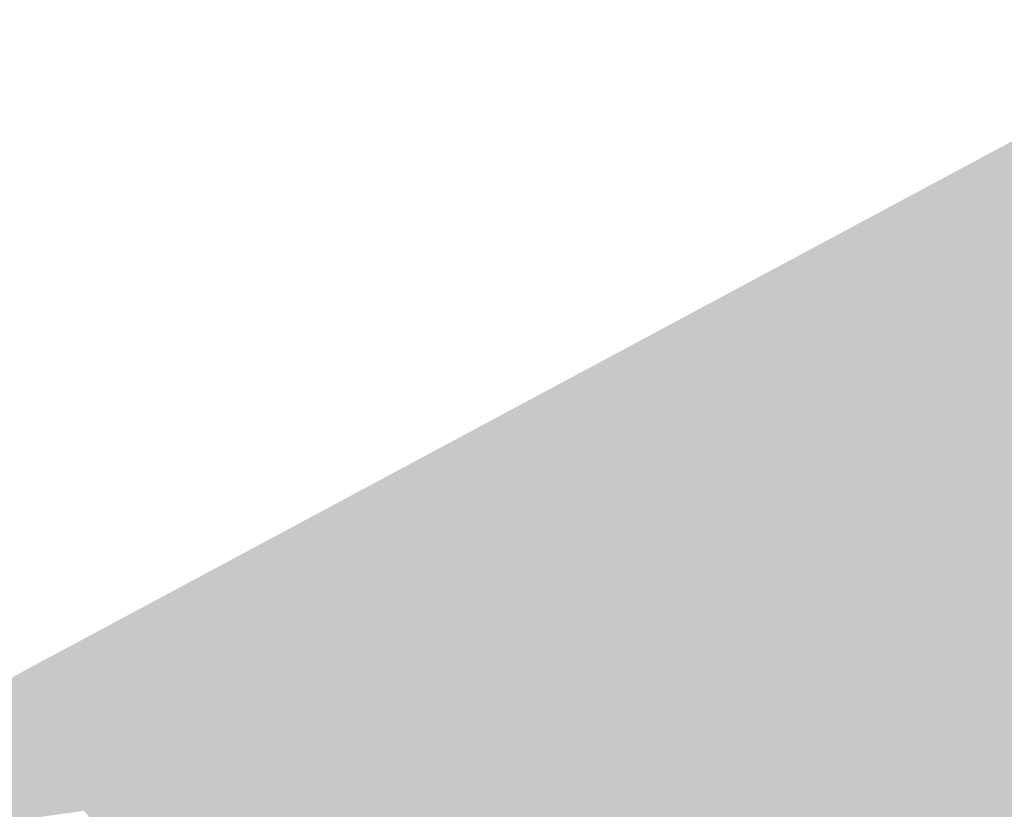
# Model space of a CAD drawing. Header units: metres. Extents: x 164696 to 183842, y 382615 to 387356.
# Tile 564 of 656: x 182670.33 to 182672.38, y 386629.03 to 386630.67. Entities that reach past the tile are written whole.
import ezdxf

# ---------------------------------------------------------------- set-up
doc = ezdxf.new("R2010")
doc.units = ezdxf.units.M
doc.layers.add('C3D-SURFACE_TINSURFACE', color=7, linetype='Continuous')

msp = doc.modelspace()

# ---------------------------------------------------------------- linework, layer by layer
at = {"layer": 'C3D-SURFACE_TINSURFACE', "color": 11, "linetype": 'Continuous', "lineweight": -3, "true_color": 0xff8585}
for points in [[(182671.1384, 386629.7027), (182672.8697, 386630.6712), (182669.5583, 386628.8965)], [(182671.1384, 386629.7027), (182672.1389, 386629.9368), (182672.8697, 386630.6712)], [(182672.8697, 386630.6712), (182672.1389, 386629.9368), (182672.1762, 386629.957)], [(182672.8697, 386630.6712), (182672.1762, 386629.957), (182672.2135, 386629.9784)], [(182672.8697, 386630.6712), (182672.2135, 386629.9784), (182672.2507, 386629.9986)], [(182672.8697, 386630.6712), (182672.2507, 386629.9986), (182672.288, 386630.0188)], [(182672.8697, 386630.6712), (182672.288, 386630.0188), (182672.3253, 386630.039)], [(182672.8697, 386630.6712), (182672.3253, 386630.039), (182672.3625, 386630.0593)], [(182672.3998, 386630.0795), (182672.8697, 386630.6712), (182672.3625, 386630.0593)], [(182672.3336, 386629.6115), (182672.4743, 386630.12), (182672.437, 386630.0997)], [(182672.3336, 386629.6115), (182672.418, 386629.507), (182672.4743, 386630.12)], [(182672.3336, 386629.6115), (182672.437, 386630.0997), (182672.3998, 386630.0795)], [(182672.3336, 386629.6115), (182672.3998, 386630.0795), (182672.3625, 386630.0593)], [(182672.3336, 386629.6115), (182672.3625, 386630.0593), (182672.3253, 386630.039)], [(182672.3336, 386629.6115), (182672.3253, 386630.039), (182672.288, 386630.0188)], [(182672.3336, 386629.6115), (182672.288, 386630.0188), (182672.2507, 386629.9986)], [(182672.3336, 386629.6115), (182672.2507, 386629.9986), (182672.2135, 386629.9784)], [(182672.3336, 386629.6115), (182672.2135, 386629.9784), (182672.1762, 386629.957)], [(182672.3336, 386629.6115), (182672.1762, 386629.957), (182672.1389, 386629.9368)], [(182671.1384, 386629.7027), (182672.1017, 386629.9166), (182672.1389, 386629.9368)], [(182672.3336, 386629.6115), (182672.1389, 386629.9368), (182672.1017, 386629.9166)], [(182671.1384, 386629.7027), (182672.0644, 386629.8963), (182672.1017, 386629.9166)], [(182672.3336, 386629.6115), (182672.1017, 386629.9166), (182672.0644, 386629.8963)], [(182671.1384, 386629.7027), (182672.0272, 386629.8761), (182672.0644, 386629.8963)], [(182672.3336, 386629.6115), (182672.0644, 386629.8963), (182672.0272, 386629.8761)], [(182671.1384, 386629.7027), (182671.9899, 386629.8559), (182672.0272, 386629.8761)], [(182672.3336, 386629.6115), (182672.0272, 386629.8761), (182671.9899, 386629.8559)], [(182671.1384, 386629.7027), (182671.9526, 386629.8356), (182671.9899, 386629.8559)], [(182672.3336, 386629.6115), (182671.9899, 386629.8559), (182671.9526, 386629.8356)], [(182671.1384, 386629.7027), (182671.9153, 386629.8154), (182671.9526, 386629.8356)], [(182672.3336, 386629.6115), (182671.9526, 386629.8356), (182671.9153, 386629.8154)], [(182671.1384, 386629.7027), (182671.8781, 386629.7952), (182671.9153, 386629.8154)], [(182672.3336, 386629.6115), (182671.9153, 386629.8154), (182671.8781, 386629.7952)], [(182671.1384, 386629.7027), (182671.8408, 386629.775), (182671.8781, 386629.7952)], [(182672.3336, 386629.6115), (182671.8781, 386629.7952), (182671.8408, 386629.775)], [(182671.1384, 386629.7027), (182671.8036, 386629.7536), (182671.8408, 386629.775)], [(182672.3435, 386629.589), (182671.8408, 386629.775), (182671.8036, 386629.7536)], [(182672.3435, 386629.589), (182672.3336, 386629.6115), (182671.8408, 386629.775)], [(182671.1384, 386629.7027), (182671.7663, 386629.7334), (182671.8036, 386629.7536)], [(182672.3533, 386629.5665), (182671.8036, 386629.7536), (182671.7663, 386629.7334)], [(182672.3533, 386629.5665), (182672.3435, 386629.589), (182671.8036, 386629.7536)], [(182671.1384, 386629.7027), (182671.7291, 386629.7132), (182671.7663, 386629.7334)], [(182672.3533, 386629.5665), (182671.7663, 386629.7334), (182671.7291, 386629.7132)], [(182671.1384, 386629.7027), (182669.5583, 386628.8965), (182670.4993, 386629.0422)], [(182671.1384, 386629.7027), (182670.4993, 386629.0422), (182670.5366, 386629.0625)], [(182671.1384, 386629.7027), (182670.5366, 386629.0625), (182670.5739, 386629.0827)], [(182671.1384, 386629.7027), (182670.5739, 386629.0827), (182670.6111, 386629.104)], [(182671.1384, 386629.7027), (182670.6111, 386629.104), (182670.6484, 386629.1243)], [(182671.1384, 386629.7027), (182670.6484, 386629.1243), (182670.6857, 386629.1445)], [(182671.1384, 386629.7027), (182670.6857, 386629.1445), (182670.723, 386629.1647)], [(182671.1384, 386629.7027), (182670.723, 386629.1647), (182670.7602, 386629.185)], [(182671.1384, 386629.7027), (182670.7602, 386629.185), (182670.7974, 386629.2052)], [(182671.1384, 386629.7027), (182670.7974, 386629.2052), (182670.8347, 386629.2254)], [(182671.1384, 386629.7027), (182670.8347, 386629.2254), (182670.872, 386629.2457)], [(182671.1384, 386629.7027), (182670.872, 386629.2457), (182670.9093, 386629.2659)], [(182671.1384, 386629.7027), (182670.9093, 386629.2659), (182670.9465, 386629.2861)], [(182671.1384, 386629.7027), (182670.9465, 386629.2861), (182670.9838, 386629.3063)], [(182671.1384, 386629.7027), (182670.9838, 386629.3063), (182671.021, 386629.3277)], [(182671.1384, 386629.7027), (182671.021, 386629.3277), (182671.0583, 386629.3479)], [(182671.1384, 386629.7027), (182671.0583, 386629.3479), (182671.0956, 386629.3681)], [(182671.1384, 386629.7027), (182671.0956, 386629.3681), (182671.1732, 386629.6516)], [(182671.1384, 386629.7027), (182671.6918, 386629.6929), (182671.7291, 386629.7132)], [(182671.1384, 386629.7027), (182671.1584, 386629.6794), (182671.5428, 386629.612)], [(182671.1384, 386629.7027), (182671.5428, 386629.612), (182671.58, 386629.6322)], [(182671.1384, 386629.7027), (182671.58, 386629.6322), (182671.6172, 386629.6525)], [(182671.1384, 386629.7027), (182671.6172, 386629.6525), (182671.6545, 386629.6727)], [(182671.1384, 386629.7027), (182671.6545, 386629.6727), (182671.6918, 386629.6929)], [(182671.1384, 386629.7027), (182671.1732, 386629.6516), (182671.1584, 386629.6794)], [(182671.5307, 386629.0284), (182671.7291, 386629.7132), (182671.6918, 386629.6929)], [(182671.5307, 386629.0284), (182672.3533, 386629.5665), (182671.7291, 386629.7132)], [(182671.5135, 386629.0568), (182671.6918, 386629.6929), (182671.6545, 386629.6727)], [(182671.5307, 386629.0284), (182671.6918, 386629.6929), (182671.5135, 386629.0568)], [(182671.1584, 386629.6794), (182671.1732, 386629.6516), (182671.4682, 386629.5715)], [(182671.1584, 386629.6794), (182671.4682, 386629.5715), (182671.5055, 386629.5918)], [(182671.1584, 386629.6794), (182671.5055, 386629.5918), (182671.5428, 386629.612)], [(182671.4791, 386629.1136), (182671.6545, 386629.6727), (182671.6172, 386629.6525)], [(182671.4791, 386629.1136), (182671.4963, 386629.0852), (182671.6545, 386629.6727)], [(182671.5135, 386629.0568), (182671.6545, 386629.6727), (182671.4963, 386629.0852)], [(182671.1881, 386629.6238), (182671.1732, 386629.6516), (182671.0956, 386629.3681)], [(182671.1732, 386629.6516), (182671.1881, 386629.6238), (182671.4309, 386629.5513)], [(182671.1732, 386629.6516), (182671.4309, 386629.5513), (182671.4682, 386629.5715)], [(182671.4619, 386629.142), (182671.6172, 386629.6525), (182671.58, 386629.6322)], [(182671.4619, 386629.142), (182671.4791, 386629.1136), (182671.6172, 386629.6525)], [(182671.1881, 386629.6238), (182671.0956, 386629.3681), (182671.1328, 386629.3884)], [(182671.1881, 386629.6238), (182671.1328, 386629.3884), (182671.2029, 386629.5959)], [(182671.1881, 386629.6238), (182671.2029, 386629.5959), (182671.4309, 386629.5513)], [(182671.4619, 386629.142), (182671.58, 386629.6322), (182671.5428, 386629.612)], [(182671.431, 386629.1835), (182671.5428, 386629.612), (182671.5055, 386629.5918)], [(182671.431, 386629.1835), (182671.4619, 386629.142), (182671.5428, 386629.612)], [(182672.418, 386629.507), (182672.3336, 386629.6115), (182672.3435, 386629.589)], [(182671.2029, 386629.5959), (182671.1328, 386629.3884), (182671.1701, 386629.4086)], [(182671.2196, 386629.56), (182671.2029, 386629.5959), (182671.1701, 386629.4086)], [(182671.2196, 386629.56), (182671.3937, 386629.53), (182671.2029, 386629.5959)], [(182671.2029, 386629.5959), (182671.3937, 386629.53), (182671.4309, 386629.5513)], [(182671.3902, 386629.2478), (182671.5055, 386629.5918), (182671.4682, 386629.5715)], [(182671.3902, 386629.2478), (182671.431, 386629.1835), (182671.5055, 386629.5918)], [(182672.418, 386629.507), (182672.3435, 386629.589), (182672.3533, 386629.5665)], [(182671.2196, 386629.56), (182671.1701, 386629.4086), (182671.2074, 386629.4288)], [(182671.2196, 386629.56), (182671.2074, 386629.4288), (182671.2546, 386629.4962)], [(182671.2196, 386629.56), (182671.2546, 386629.4962), (182671.3191, 386629.4895)], [(182671.2196, 386629.56), (182671.3191, 386629.4895), (182671.3564, 386629.5097)], [(182671.2196, 386629.56), (182671.3564, 386629.5097), (182671.3937, 386629.53)], [(182671.3902, 386629.2478), (182671.4682, 386629.5715), (182671.4309, 386629.5513)], [(182672.3533, 386629.5665), (182671.5307, 386629.0284), (182671.5479, 386629)], [(182672.3533, 386629.5665), (182671.5479, 386629), (182671.5678, 386628.9709)], [(182672.3533, 386629.5665), (182671.5678, 386628.9709), (182672.223, 386628.798)], [(182672.3533, 386629.5665), (182672.223, 386628.798), (182672.2603, 386628.8182)], [(182672.4509, 386629.4266), (182672.3533, 386629.5665), (182672.2603, 386628.8182)], [(182672.4509, 386629.4266), (182672.4396, 386629.451), (182672.3533, 386629.5665)], [(182672.4396, 386629.451), (182672.418, 386629.507), (182672.3533, 386629.5665)], [(182671.3494, 386629.312), (182671.4309, 386629.5513), (182671.3937, 386629.53)], [(182671.3902, 386629.2478), (182671.4309, 386629.5513), (182671.3494, 386629.312)], [(182671.3195, 386629.3715), (182671.3937, 386629.53), (182671.3564, 386629.5097)], [(182671.3353, 386629.3421), (182671.3937, 386629.53), (182671.3195, 386629.3715)], [(182671.3353, 386629.3421), (182671.3494, 386629.312), (182671.3937, 386629.53)], [(182671.2546, 386629.4962), (182671.2074, 386629.4288), (182671.2446, 386629.4491)], [(182671.2546, 386629.4962), (182671.2446, 386629.4491), (182671.2723, 386629.4598)], [(182671.2546, 386629.4962), (182671.2723, 386629.4598), (182671.2819, 386629.4693)], [(182671.2546, 386629.4962), (182671.2819, 386629.4693), (182671.3191, 386629.4895)], [(182671.3038, 386629.4009), (182671.3564, 386629.5097), (182671.3191, 386629.4895)], [(182671.3195, 386629.3715), (182671.3564, 386629.5097), (182671.3038, 386629.4009)], [(182671.288, 386629.4304), (182671.3191, 386629.4895), (182671.2819, 386629.4693)], [(182671.288, 386629.4304), (182671.3038, 386629.4009), (182671.3191, 386629.4895)], [(182671.288, 386629.4304), (182671.2723, 386629.4598), (182671.2446, 386629.4491)], [(182671.288, 386629.4304), (182671.2819, 386629.4693), (182671.2723, 386629.4598)], [(182671.288, 386629.4304), (182671.2446, 386629.4491), (182671.2074, 386629.4288)], [(182671.3195, 386629.3715), (182671.2074, 386629.4288), (182671.1701, 386629.4086)], [(182671.3038, 386629.4009), (182671.288, 386629.4304), (182671.2074, 386629.4288)], [(182671.3195, 386629.3715), (182671.3038, 386629.4009), (182671.2074, 386629.4288)], [(182672.4509, 386629.4266), (182672.2603, 386628.8182), (182672.4859, 386629.3291)], [(182671.3353, 386629.3421), (182671.1701, 386629.4086), (182671.1328, 386629.3884)], [(182671.3353, 386629.3421), (182671.3195, 386629.3715), (182671.1701, 386629.4086)], [(182671.3494, 386629.312), (182671.1328, 386629.3884), (182671.0956, 386629.3681)], [(182671.3353, 386629.3421), (182671.1328, 386629.3884), (182671.3494, 386629.312)], [(182671.3494, 386629.312), (182671.0956, 386629.3681), (182671.0583, 386629.3479)], [(182671.3902, 386629.2478), (182671.0583, 386629.3479), (182671.021, 386629.3277)], [(182671.3902, 386629.2478), (182671.3494, 386629.312), (182671.0583, 386629.3479)], [(182671.431, 386629.1835), (182671.021, 386629.3277), (182670.9838, 386629.3063)], [(182671.431, 386629.1835), (182671.3902, 386629.2478), (182671.021, 386629.3277)], [(182672.4859, 386629.3291), (182672.2603, 386628.8182), (182672.2976, 386628.8385)], [(182672.4859, 386629.3291), (182672.2976, 386628.8385), (182672.3348, 386628.8598)], [(182672.5108, 386629.2682), (182672.4859, 386629.3291), (182672.3348, 386628.8598)], [(182671.431, 386629.1835), (182670.9838, 386629.3063), (182670.9465, 386629.2861)], [(182671.4619, 386629.142), (182670.9465, 386629.2861), (182670.9093, 386629.2659)], [(182671.431, 386629.1835), (182670.9465, 386629.2861), (182671.4619, 386629.142)], [(182670.872, 386629.2457), (182670.7564, 386628.6642), (182670.9093, 386629.2659)], [(182670.7662, 386628.6505), (182670.9093, 386629.2659), (182670.7564, 386628.6642)], [(182671.4791, 386629.1136), (182670.9093, 386629.2659), (182670.7662, 386628.6505)], [(182671.4791, 386629.1136), (182671.4619, 386629.142), (182670.9093, 386629.2659)], [(182672.5108, 386629.2682), (182672.3348, 386628.8598), (182672.3721, 386628.88)], [(182672.5108, 386629.2682), (182672.3721, 386628.88), (182672.4095, 386628.9003)], [(182670.7466, 386628.6779), (182670.872, 386629.2457), (182670.8347, 386629.2254)], [(182670.7466, 386628.6779), (182670.7564, 386628.6642), (182670.872, 386629.2457)], [(182670.7466, 386628.6779), (182670.8347, 386629.2254), (182670.7974, 386629.2052)], [(182670.7466, 386628.6779), (182670.7974, 386629.2052), (182670.7602, 386629.185)], [(182670.7466, 386628.6779), (182670.7602, 386629.185), (182670.723, 386629.1647)], [(182670.7466, 386628.6779), (182670.723, 386629.1647), (182670.6857, 386629.1445)], [(182670.7466, 386628.6779), (182670.6857, 386629.1445), (182670.6484, 386629.1243)], [(182670.7466, 386628.6779), (182670.6484, 386629.1243), (182670.6111, 386629.104)], [(182671.4791, 386629.1136), (182670.7662, 386628.6505), (182670.776, 386628.6368)], [(182671.4791, 386629.1136), (182670.776, 386628.6368), (182671.4963, 386629.0852)], [(182670.7466, 386628.6779), (182670.6111, 386629.104), (182670.5739, 386629.0827)], [(182671.5135, 386629.0568), (182671.4963, 386629.0852), (182670.776, 386628.6368)], [(182670.7466, 386628.6779), (182670.5739, 386629.0827), (182670.5366, 386629.0625)], [(182670.7466, 386628.6779), (182670.5366, 386629.0625), (182670.4993, 386629.0422)], [(182671.5307, 386629.0284), (182671.5135, 386629.0568), (182670.776, 386628.6368)], [(182669.5583, 386628.8965), (182670.4621, 386629.022), (182670.4993, 386629.0422)], [(182670.7466, 386628.6779), (182670.4993, 386629.0422), (182670.4621, 386629.022)], [(182671.5307, 386629.0284), (182670.776, 386628.6368), (182670.8292, 386628.5441)], [(182671.5307, 386629.0284), (182670.8292, 386628.5441), (182671.5479, 386629)]]:
    msp.add_solid(points, dxfattribs=at)

doc.saveas('drawing.dxf')
